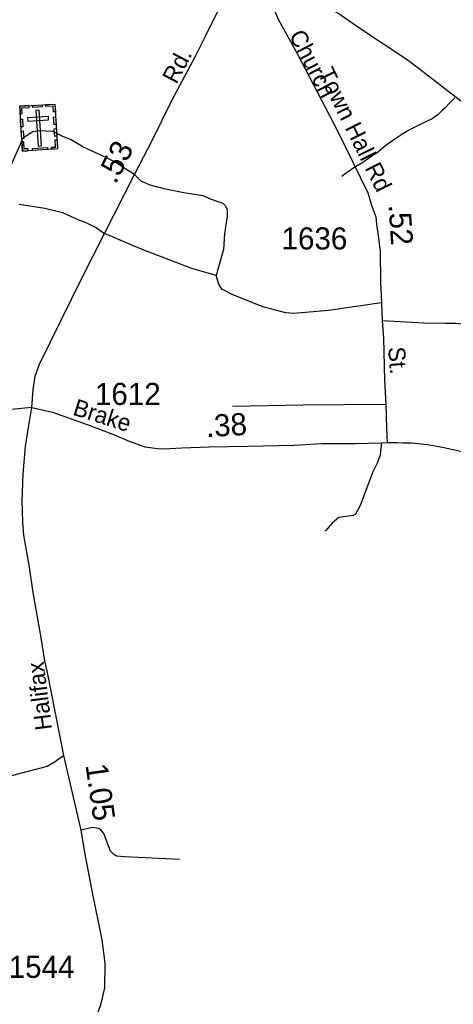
# Model space of a CAD drawing. Extents: x 2220236 to 2384410, y 720751 to 894131.
# Drawn here: x 2336765 to 2339217, y 819117 to 824683 of the extents above; entities that cross this region are included whole.
import ezdxf

# ---------------------------------------------------------------- set-up
doc = ezdxf.new("R2010")
doc.units = 0
doc.layers.add('Default', color=7, linetype='Continuous')

msp = doc.modelspace()

# ---------------------------------------------------------------- linework, layer by layer
at = {"layer": 'Default'}
for points in [[(2336834, 822491), (2336841, 822590.5), (2336853.3, 822667.8), (2336876.7, 822735.4), (2336939, 822862.8), (2337114.9, 823217.3), (2337245.7, 823473.9), (2337414.1, 823807.3), (2337513.5, 824001.1), (2337625.2, 824226.3), (2337761.3, 824481.2), (2337820.6, 824598.2), (2337890.4, 824739.6), (2337921.8, 824797.2), (2337946.2, 824856.5), (2337964, 824898.2), (2337989, 825020.6)], [(2338114.6, 824952.6), (2338226.2, 824685.5), (2338336.1, 824488.2), (2338492.3, 824187.9), (2338563.8, 824051.7), (2338733.1, 823704.3), (2338757.5, 823629.3), (2338778.4, 823568.2), (2338783.7, 823528), (2338792.4, 823461.7), (2338802.8, 823372.6), (2338806.3, 823198.1), (2338810.7, 823082.8), (2338814.2, 822979.8), (2338822.9, 822882.1), (2338829.1, 822647.5), (2338836.6, 822507.6), (2338837.6, 822433.6), (2338841.2, 822330.4), (2338843, 822293.8)], [(2341828.1, 822400.2), (2341745.2, 822461.3), (2341620.5, 822543.4), (2341439, 822677.8), (2340892.1, 823075.9), (2340414, 823416.3), (2340045.1, 823681.6), (2339488.5, 824048.2), (2338961.6, 824453.3), (2338682.5, 824636.6), (2338563.8, 824720.4), (2338446.1, 824790.2), (2338290.8, 824868.8), (2338114.6, 824952.6)], [(2339226.5, 824240.6), (2339204.7, 824220), (2339186.7, 824202.2), (2339171, 824184.1), (2339157.1, 824172.1), (2339143.2, 824157.7), (2339130.9, 824146.4), (2339119.4, 824137.1), (2339097.7, 824123), (2339072.3, 824110.5), (2339038.1, 824094.4), (2338992.5, 824071.8), (2338956.5, 824053.3), (2338926.7, 824034.7), (2338903, 824018.9), (2338861.2, 823990.3), (2338833.5, 823970.1), (2338785.8, 823931.4), (2338762.2, 823914.7), (2338730.3, 823893), (2338696.8, 823870.3), (2338655.1, 823845.7), (2338617.1, 823819.5), (2338603.4, 823809.1), (2338587.5, 823796.9)], [(2337414.1, 823807.3), (2337370.5, 823835.3), (2337312.9, 823873.7), (2337252.4, 823904.3), (2337171.6, 823941.8), (2337122.7, 823964.5), (2337057.3, 824004.6), (2337005, 824025.6), (2336952.6, 824051.7), (2336874.1, 824055.2), (2336839.2, 824048.3), (2336789.2, 824016.6), (2336779.3, 824008.4), (2336767.7, 823978.3), (2336711.3, 823851.7)], [(2337414.1, 823807.3), (2337449.8, 823772.7), (2337501.3, 823749.7), (2337579.8, 823728.8), (2337693.2, 823706.1), (2337801.4, 823688.6), (2337848.5, 823669.4), (2337885.2, 823655.5), (2337904.3, 823650.2), (2337913.9, 823646.7), (2337927.9, 823632.8), (2337937.5, 823615.3), (2337939.2, 823594.3), (2337939.2, 823569.9), (2337932.3, 823535), (2337923.5, 823472.1), (2337918.3, 823384.9), (2337895.6, 823304.6), (2337876.4, 823236.5)], [(2336761.8, 823640.3), (2336907.9, 823618.1), (2337008.2, 823593.3), (2337094.6, 823554.5), (2337138.8, 823536.9), (2337199.3, 823505.7), (2337245.7, 823473.9)], [(2337876.4, 823236.5), (2337738.6, 823276.6), (2337457.7, 823383.1), (2337245.7, 823473.9)], [(2338810.7, 823082.8), (2338510.6, 823039.2), (2338316.1, 823021.7), (2338270.7, 823025.2), (2338139.9, 823060.1), (2337967.4, 823128.9), (2337907.8, 823159.7), (2337892.1, 823187.6), (2337876.4, 823236.5)], [(2339437.9, 822197.7), (2339437.9, 822297.2), (2339429.2, 822431.7), (2339413.5, 822691.8), (2339397.8, 822883.8), (2339373.4, 822915.2), (2339348.9, 822934.4), (2339321, 822946.7), (2339296.6, 822958.9), (2339271.3, 822962.4), (2339231.2, 822965.9), (2339175.3, 822965.9), (2339049.7, 822967.6), (2338814.2, 822979.8)], [(2336834, 822491), (2336717.1, 822478.8), (2336606.3, 822505), (2336482.4, 822552.1), (2336428.4, 822587), (2336409.2, 822599.3), (2336391.7, 822595.8), (2336372.5, 822576.6), (2336342.9, 822510.2), (2336299.3, 822428.2), (2336255.6, 822370.6), (2336205, 822323.4), (2336142.2, 822281.5), (2336107.3, 822265.8), (2336091.6, 822251.9), (2336049.8, 822210), (2336000.9, 822157.6), (2335929.4, 822108.7), (2335848.3, 822045.9), (2335785.5, 821997), (2335752.3, 821958.6), (2335741.8, 821914.9)], [(2337185.4, 819002.7), (2337226, 819121), (2337247, 819209.3), (2337249.3, 819349.2), (2337231.7, 819481), (2337176.6, 819748.2), (2337133.9, 819975.6), (2337112.4, 820101.3), (2337014.6, 820522.6), (2336922.5, 820993.4), (2336907.3, 821059.5), (2336884.6, 821200.9), (2336841, 821445.3), (2336820, 821588.5), (2336789.5, 821770), (2336782.5, 821839.9), (2336780.8, 821907.9), (2336779, 821960.3), (2336784.3, 822115.7), (2336798.2, 822271.1), (2336815.7, 822377.6), (2336834, 822491)], [(2336834, 822491), (2336950.9, 822464.8), (2337146.3, 822395), (2337296.3, 822337.4), (2337385.3, 822300.7), (2337472.5, 822269.3), (2337546, 822258.1), (2337580.1, 822256.7), (2337682.8, 822262.3), (2337836.3, 822269.3), (2338055.7, 822272.4), (2338315.6, 822277.4), (2338476.6, 822286.8), (2338659.8, 822286.8), (2338811.6, 822290.3), (2338843, 822293.8)], [(2338836.6, 822507.6), (2338366.7, 822503.2), (2337968.9, 822496.3)], [(2338811.6, 822290.3), (2338802.9, 822223.9), (2338788.9, 822180.3), (2338762.7, 822126.2), (2338691.2, 821937.6), (2338665, 821888.7), (2338650.2, 821879.7), (2338569.1, 821869.5), (2338532.4, 821836.4), (2338492.3, 821791)], [(2338843, 822293.8), (2338897.1, 822292), (2338933.7, 822290.3), (2338980.8, 822290.3), (2339071.5, 822281.5), (2339157, 822265.8), (2339291.4, 822236.1)], [(2337014.6, 820522.6), (2336965.8, 820487.5), (2336920, 820460.8), (2336810.5, 820433.6), (2336718.9, 820408.4), (2336643.2, 820375.5), (2336480.5, 820269.6), (2336427.3, 820205), (2336390.1, 820134.7), (2336365.4, 820028.4), (2336347.5, 819860.2)], [(2337668.2, 819936.2), (2337358.1, 819950.3), (2337312.1, 819953.8), (2337296, 819965.6), (2337279.7, 819983.3), (2337240.6, 820083), (2337220.2, 820106.5), (2337204.2, 820112.5), (2337174.2, 820116.1), (2337112.4, 820101.3)]]:
    msp.add_lwpolyline(points, dxfattribs=at)
for points in [[(2336765.6, 824194.5), (2336964.3, 824206.4), (2336979.4, 823952.2), (2336780.7, 823940.3)], [(2336768.1, 824151.3), (2336779.5, 824151.9), (2336777.5, 824184.1), (2336818, 824186.5), (2336817.4, 824197.6), (2336765.6, 824194.5)], [(2336839.5, 824198.9), (2336891.2, 824202), (2336891.9, 824190.6), (2336840.2, 824187.5)], [(2336966.9, 824163.1), (2336955.6, 824162.4), (2336953.7, 824194.5), (2336913.2, 824192.1), (2336912.5, 824203.2), (2336964.3, 824206.3)], [(2336876.1, 824171.7), (2336857.5, 824170.6), (2336869.6, 823968.2), (2336888.2, 823969.3)], [(2336772.5, 824077.2), (2336769.9, 824120.5), (2336781.3, 824121.1), (2336783.9, 824077.9)], [(2336810.3, 824129), (2336811.4, 824110.3), (2336929, 824117.4), (2336927.9, 824136)], [(2336959.9, 824089.4), (2336957.3, 824132.7), (2336968.7, 824133.4), (2336971.3, 824090.1)], [(2336776.5, 824010.1), (2336773.9, 824053.4), (2336785.3, 824054), (2336787.9, 824010.8)], [(2336963.8, 824023.6), (2336961.2, 824066.9), (2336972.6, 824067.5), (2336975.2, 824024.3)], [(2336813.7, 823942.3), (2336813, 823953.8), (2336791.1, 823952.5), (2336788.7, 823992.8), (2336777.6, 823992.2), (2336780.7, 823940.4)], [(2336946.4, 823950.2), (2336945.7, 823961.7), (2336967.6, 823963), (2336965.2, 824003.3), (2336976.4, 824004), (2336979.4, 823952.2)], [(2336837.4, 823955.2), (2336922.1, 823960.3), (2336922.8, 823948.9), (2336838.1, 823943.8)]]:
    msp.add_lwpolyline(points, close=True, dxfattribs=at)

# ---------------------------------------------------------------- texts
for s, height, rotation, p in [('Church', 95, 297.6553, (2338285.9, 824594.6)), ('Rd.', 95, 62.3671, (2337651.7, 824314.4)), ('Town Hall Rd', 95, 296.4021, (2338448.2, 824382.9)), ('.53', 125, 63.1335, (2337307.9, 823748.7)), ('.52', 125, 273.7684, (2338850.6, 823636.3)), ('St.', 95, 274.1618, (2338848.7, 822831)), ('Brake', 95, 342.5856, (2337060.2, 822450.8)), ('.38', 125, 3.2771, (2337821.6, 822323.1)), ('Halifax', 95, 97.1349, (2336948.9, 820672.5)), ('1.05', 125, 278.2153, (2337136.9, 820469.3))]:
    msp.add_text(s, height=height, rotation=rotation, dxfattribs=at).set_placement(p)
for s, p in [('1636', (2338246.1, 823384.1)), ('1612', (2337190.8, 822505)), ('1544', (2336703.1, 819266.4))]:
    msp.add_text(s, height=125, dxfattribs=at).set_placement(p)

doc.saveas('drawing.dxf')
